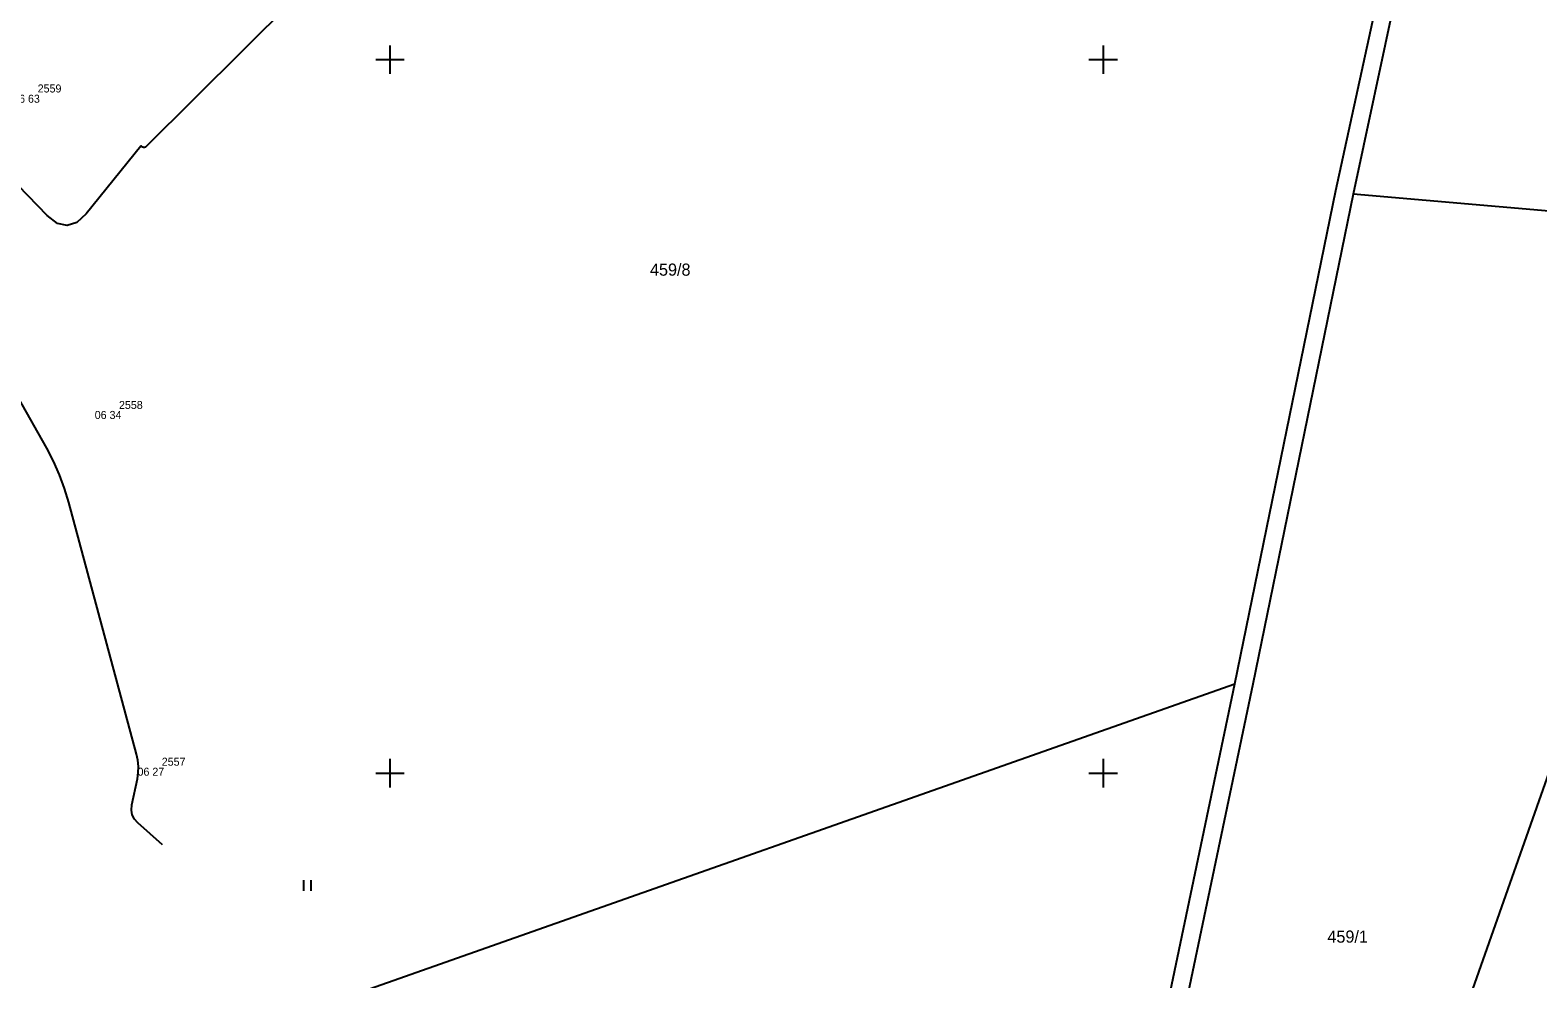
# Model space of a CAD drawing. Extents: x -703403 to -701924, y -1022520 to -1021856.
# Drawn here: x -702412.6 to -702359.8, y -1022357.2 to -1022324 of the extents above; entities that cross this region are included whole.
import ezdxf

# ---------------------------------------------------------------- set-up
doc = ezdxf.new("R2010")
doc.units = 0
for name, color, linetype in [('Ex_Minor Contours', 7, 'Continuous'), ('Z_body', 7, 'Continuous'), ('Z_body_cisla', 7, 'Continuous'), ('Z_body_vysky_redukovane', 7, 'Continuous'), ('Z_hektometricka_sit', 7, 'Continuous'), ('Z_katastr_cisla_pozemkova', 7, 'Continuous'), ('Z_katastr_hranice', 7, 'Continuous'), ('Z_znaky_kultur', 7, 'Continuous')]:
    doc.layers.add(name, color=color, linetype=linetype)

# ---------------------------------------------------------------- blocks, each defined once
blk = doc.blocks.new('POINT_DISPLAY')
blk.add_line((0, 0), (0, 0))
blk = doc.blocks.new('Z306')
for p, q in [((-0.13, 0.17), (-0.13, -0.2)), ((0.13, 0.17), (0.13, -0.2))]:
    blk.add_line(p, q)

msp = doc.modelspace()

# ---------------------------------------------------------------- linework, layer by layer
at = {"layer": 'Ex_Minor Contours'}
for points in [[(-702401.727, -1022321.256), (-702408.571, -1022328.063), (-702408.575, -1022328.067), (-702408.58, -1022328.07), (-702408.586, -1022328.072), (-702408.592, -1022328.074), (-702408.615, -1022328.079), (-702408.621, -1022328.079), (-702408.627, -1022328.079), (-702408.633, -1022328.079), (-702408.639, -1022328.077), (-702408.665, -1022328.069), (-702408.671, -1022328.067), (-702408.677, -1022328.064), (-702408.682, -1022328.061), (-702408.688, -1022328.057), (-702408.715, -1022328.035), (-702408.722, -1022328.031), (-702408.727, -1022328.03), (-702408.733, -1022328.032), (-702408.738, -1022328.037), (-702410.655, -1022330.404), (-702410.981, -1022330.705), (-702411.315, -1022330.816), (-702411.659, -1022330.736), (-702412.011, -1022330.466), (-702414.051, -1022328.375)], [(-702407.978, -1022352.512), (-702408.838, -1022351.746), (-702408.959, -1022351.611), (-702409.034, -1022351.461), (-702409.063, -1022351.296), (-702409.047, -1022351.115), (-702408.856, -1022350.194), (-702408.824, -1022349.978), (-702408.818, -1022349.763), (-702408.837, -1022349.549), (-702408.882, -1022349.335), (-702411.259, -1022340.515), (-702411.408, -1022340.022), (-702411.587, -1022339.542), (-702411.795, -1022339.074), (-702412.033, -1022338.617), (-702413.043, -1022336.816)]]:
    msp.add_lwpolyline(points, dxfattribs=at)
at = {"layer": 'Z_hektometricka_sit'}
for p, q in [((-702400, -1022324.5), (-702400, -1022325.5)), ((-702375, -1022324.5), (-702375, -1022325.5)), ((-702400.5, -1022325), (-702399.5, -1022325)), ((-702375.5, -1022325), (-702374.5, -1022325)), ((-702400, -1022349.5), (-702400, -1022350.5)), ((-702375, -1022349.5), (-702375, -1022350.5)), ((-702400.5, -1022350), (-702399.5, -1022350)), ((-702375.5, -1022350), (-702374.5, -1022350))]:
    msp.add_line(p, q, dxfattribs=at)
at = {"layer": 'Z_katastr_hranice'}
for p, q in [((-702366.85, -1022329.59), (-702361.4, -1022304.51)), ((-702360.86, -1022304.48), (-702366.24, -1022329.71)), ((-702370.39, -1022346.87), (-702366.85, -1022329.59)), ((-702366.24, -1022329.71), (-702369.76, -1022346.88)), ((-702352.66, -1022330.9), (-702366.24, -1022329.71)), ((-702378.46, -1022404.21), (-702352.66, -1022330.9)), ((-702418.52, -1022363.82), (-702370.39, -1022346.87)), ((-702401.79, -1022496.62), (-702370.39, -1022346.87)), ((-702369.76, -1022346.88), (-702401.19, -1022496.74))]:
    msp.add_line(p, q, dxfattribs=at)

# ---------------------------------------------------------------- block references
at = {"layer": 'Z_body'}
for p in [(-702412.58, -1022326.23), (-702409.72, -1022337.31), (-702408.22, -1022349.81)]:
    msp.add_blockref('POINT_DISPLAY', p, dxfattribs=at)
at = {"layer": 'Z_znaky_kultur'}
msp.add_blockref('Z306', (-702402.9, -1022353.92), dxfattribs=at)

# ---------------------------------------------------------------- texts
at = {"layer": 'Z_body_cisla'}
for s, p in [('2559', (-702412.35, -1022326.15)), ('2558', (-702409.5, -1022337.24)), ('2557', (-702408, -1022349.74))]:
    msp.add_text(s, height=0.28, dxfattribs=at).set_placement(p)
at = {"layer": 'Z_body_vysky_redukovane'}
for s, p in [('06 63', (-702413.21, -1022326.51)), ('06 34', (-702410.35, -1022337.59)), ('06 27', (-702408.85, -1022350.09))]:
    msp.add_text(s, height=0.28, dxfattribs=at).set_placement(p)
at = {"layer": 'Z_katastr_cisla_pozemkova'}
for s, p in [('459/8', (-702390.888, -1022332.57)), ('459/1', (-702367.144, -1022355.94))]:
    msp.add_text(s, height=0.425, dxfattribs=at).set_placement(p)

doc.saveas('drawing.dxf')
